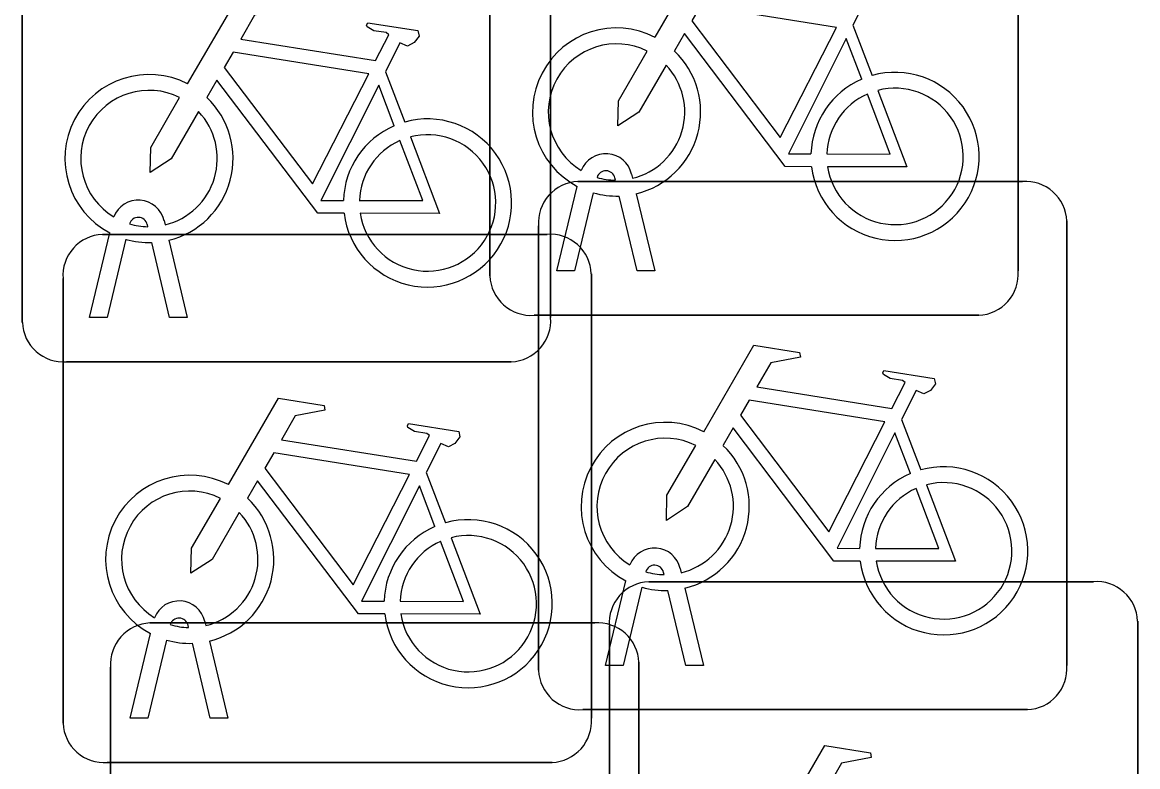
# Model space of a CAD drawing. Extents: x 162157 to 163165, y 378998 to 380775.
# Drawn here: x 162184.931 to 162187.041, y 379857.146 to 379858.554 of the extents above; entities that cross this region are included whole.
import ezdxf

# ---------------------------------------------------------------- set-up
doc = ezdxf.new("R2010")
doc.units = 0
doc.layers.add('IMGEO_Fietsenrek', color=7, linetype='Continuous')

msp = doc.modelspace()

# ---------------------------------------------------------------- linework, layer by layer
at = {"layer": 'IMGEO_Fietsenrek'}
for p, q in [((162185.8155, 379858.0739), (162185.8155, 379858.9148)), ((162185.8155, 379858.9148), (162185.8155, 379858.0739)), ((162186.8145, 379858.9241), (162186.8145, 379858.0832)), ((162186.8145, 379858.0832), (162186.8145, 379858.9241)), ((162185.9305, 379858.8361), (162185.9305, 379857.9952)), ((162185.9305, 379857.9952), (162185.9305, 379858.8361)), ((162184.9315, 379857.9859), (162184.9315, 379858.8268)), ((162184.9315, 379858.8268), (162184.9315, 379857.9859)), ((162186.5022, 379858.5482), (162186.5385, 379858.453)), ((162185.6182, 379858.4602), (162185.6545, 379858.365)), ((162186.0836, 379858.2664), (162186.0854, 379858.2585)), ((162185.9425, 379858.0833), (162185.9808, 379858.2433)), ((162185.9819, 379858.2525), (162186.8228, 379858.2525)), ((162186.8228, 379858.2525), (162185.9819, 379858.2525)), ((162186.0529, 379858.2549), (162186.0519, 379858.2592)), ((162186.0112, 379858.2311), (162185.9759, 379858.0833)), ((162186.094, 379858.0833), (162186.0601, 379858.225)), ((162186.0924, 379858.2293), (162186.1274, 379858.0833)), ((162185.1996, 379858.1784), (162185.2014, 379858.1705)), ((162186.9065, 379858.1781), (162186.9065, 379857.3372)), ((162186.9065, 379857.3372), (162186.9065, 379858.1781)), ((162185.1689, 379858.1669), (162185.1679, 379858.1712)), ((162185.9075, 379857.3279), (162185.9075, 379858.1688)), ((162185.9075, 379858.1688), (162185.9075, 379857.3279)), ((162185.0585, 379857.9953), (162185.0968, 379858.1553)), ((162185.0829, 379858.1525), (162185.9238, 379858.1525)), ((162185.9238, 379858.1525), (162185.0829, 379858.1525)), ((162185.1272, 379858.1431), (162185.0919, 379857.9953)), ((162185.21, 379857.9953), (162185.1761, 379858.137)), ((162185.2084, 379858.1413), (162185.2434, 379857.9953)), ((162185.9759, 379858.0833), (162185.9425, 379858.0833)), ((162186.0075, 379858.0781), (162186.0075, 379857.2372)), ((162186.0075, 379857.2372), (162186.0075, 379858.0781)), ((162186.1274, 379858.0833), (162186.094, 379858.0833)), ((162185.0085, 379857.2279), (162185.0085, 379858.0688)), ((162185.0085, 379858.0688), (162185.0085, 379857.2279)), ((162185.0919, 379857.9953), (162185.0585, 379857.9953)), ((162185.2434, 379857.9953), (162185.21, 379857.9953)), ((162186.7401, 379857.9995), (162185.8992, 379857.9995)), ((162185.8992, 379857.9995), (162186.7401, 379857.9995)), ((162185.8561, 379857.9115), (162185.0152, 379857.9115)), ((162185.0152, 379857.9115), (162185.8561, 379857.9115)), ((162186.5942, 379857.8022), (162186.6305, 379857.707)), ((162185.6952, 379857.7022), (162185.7315, 379857.607)), ((162186.1449, 379857.5089), (162186.1439, 379857.5132)), ((162186.1756, 379857.5204), (162186.1774, 379857.5125)), ((162186.0345, 379857.3373), (162186.0728, 379857.4973)), ((162186.1032, 379857.4851), (162186.0679, 379857.3373)), ((162186.1159, 379857.4955), (162186.9568, 379857.4955)), ((162186.9568, 379857.4955), (162186.1159, 379857.4955)), ((162186.1844, 379857.4833), (162186.2194, 379857.3373)), ((162186.186, 379857.3373), (162186.1521, 379857.479)), ((162185.1729, 379857.4175), (162186.0138, 379857.4175)), ((162186.0138, 379857.4175), (162185.1729, 379857.4175)), ((162185.2766, 379857.4204), (162185.2784, 379857.4125)), ((162187.0405, 379857.4211), (162187.0405, 379856.5802)), ((162187.0405, 379856.5802), (162187.0405, 379857.4211)), ((162185.1355, 379857.2373), (162185.1738, 379857.3973)), ((162185.2459, 379857.4089), (162185.2449, 379857.4132)), ((162186.0415, 379856.5709), (162186.0415, 379857.4118)), ((162186.0415, 379857.4118), (162186.0415, 379856.5709)), ((162185.2042, 379857.3851), (162185.1689, 379857.2373)), ((162185.287, 379857.2373), (162185.2531, 379857.379)), ((162185.2854, 379857.3833), (162185.3204, 379857.2373)), ((162185.0985, 379856.4929), (162185.0985, 379857.3338)), ((162185.0985, 379857.3338), (162185.0985, 379856.4929)), ((162186.0679, 379857.3373), (162186.0345, 379857.3373)), ((162186.0975, 379857.3431), (162186.0975, 379856.5022)), ((162186.0975, 379856.5022), (162186.0975, 379857.3431)), ((162186.2194, 379857.3373), (162186.186, 379857.3373)), ((162186.8321, 379857.2535), (162185.9912, 379857.2535)), ((162185.9912, 379857.2535), (162186.8321, 379857.2535)), ((162185.1689, 379857.2373), (162185.1355, 379857.2373)), ((162185.3204, 379857.2373), (162185.287, 379857.2373)), ((162185.9331, 379857.1535), (162185.0922, 379857.1535)), ((162185.0922, 379857.1535), (162185.9331, 379857.1535))]:
    msp.add_line(p, q, dxfattribs=at)
for points in [[(162186.1281, 379858.5252), (162186.2228, 379858.6887), (162186.309, 379858.6749), (162186.3107, 379858.6662), (162186.2546, 379858.6553), (162186.2284, 379858.61), (162186.4836, 379858.5692)], [(162186.4836, 379858.5692), (162186.5086, 379858.618), (162186.5035, 379858.622), (162186.4803, 379858.6257), (162186.4676, 379858.6332), (162186.4666, 379858.6363), (162186.4688, 379858.6409), (162186.5636, 379858.6258), (162186.5659, 379858.6155), (162186.5565, 379858.6031), (162186.5441, 379858.5967), (162186.5296, 379858.6029), (162186.5022, 379858.5482)], [(162185.2441, 379858.4372), (162185.3388, 379858.6007), (162185.425, 379858.5869), (162185.4267, 379858.5782), (162185.3706, 379858.5673), (162185.3444, 379858.522), (162185.5996, 379858.4812)], [(162186.4707, 379858.544), (162186.2139, 379858.585), (162186.1972, 379858.5562), (162186.3642, 379858.3359), (162186.4707, 379858.544)], [(162185.5996, 379858.4812), (162185.6246, 379858.53), (162185.6195, 379858.534), (162185.5963, 379858.5377), (162185.5836, 379858.5452), (162185.5826, 379858.5483), (162185.5848, 379858.5529), (162185.6796, 379858.5378), (162185.6819, 379858.5275), (162185.6725, 379858.5151), (162185.6601, 379858.5087), (162185.6456, 379858.5149), (162185.6182, 379858.4602)], [(162186.4238, 379858.2805), (162186.3741, 379858.2806), (162186.1834, 379858.5323), (162186.1644, 379858.4995)], [(162186.5187, 379858.446), (162186.4894, 379858.5228), (162186.38, 379858.3047), (162186.4227, 379858.3046)], [(162185.5867, 379858.456), (162185.3299, 379858.497), (162185.3132, 379858.4682), (162185.4802, 379858.2479), (162185.5867, 379858.456)], [(162186.1488, 379858.4727), (162186.0972, 379858.3835), (162186.0573, 379858.3575), (162186.0585, 379858.405), (162186.113, 379858.4992)], [(162185.5398, 379858.1925), (162185.4901, 379858.1926), (162185.2994, 379858.4443), (162185.2804, 379858.4115)], [(162185.6347, 379858.358), (162185.6054, 379858.4348), (162185.496, 379858.2167), (162185.5387, 379858.2166)], [(162185.2648, 379858.3847), (162185.2132, 379858.2955), (162185.1733, 379858.2695), (162185.1745, 379858.317), (162185.229, 379858.4112)], [(162186.4527, 379858.3045), (162186.5726, 379858.3043), (162186.5294, 379858.4179)], [(162186.5492, 379858.4248), (162186.6042, 379858.2802), (162186.4541, 379858.2805)], [(162185.5687, 379858.2165), (162185.6886, 379858.2163), (162185.6454, 379858.3299)], [(162185.6652, 379858.3368), (162185.7202, 379858.1922), (162185.5701, 379858.1925)], [(162186.2201, 379857.7792), (162186.3148, 379857.9427), (162186.401, 379857.9289), (162186.4027, 379857.9202), (162186.3466, 379857.9093), (162186.3204, 379857.864), (162186.5756, 379857.8232)], [(162186.5756, 379857.8232), (162186.6006, 379857.872), (162186.5955, 379857.876), (162186.5723, 379857.8797), (162186.5596, 379857.8872), (162186.5586, 379857.8903), (162186.5608, 379857.8949), (162186.6556, 379857.8798), (162186.6579, 379857.8695), (162186.6485, 379857.8571), (162186.6361, 379857.8507), (162186.6216, 379857.8569), (162186.5942, 379857.8022)], [(162185.3211, 379857.6792), (162185.4158, 379857.8427), (162185.502, 379857.8289), (162185.5037, 379857.8202), (162185.4476, 379857.8093), (162185.4214, 379857.764), (162185.6766, 379857.7232)], [(162186.5627, 379857.798), (162186.3059, 379857.839), (162186.2892, 379857.8102), (162186.4562, 379857.5899), (162186.5627, 379857.798)], [(162185.6766, 379857.7232), (162185.7016, 379857.772), (162185.6965, 379857.776), (162185.6733, 379857.7797), (162185.6606, 379857.7872), (162185.6596, 379857.7903), (162185.6618, 379857.7949), (162185.7566, 379857.7798), (162185.7589, 379857.7695), (162185.7495, 379857.7571), (162185.7371, 379857.7507), (162185.7226, 379857.7569), (162185.6952, 379857.7022)], [(162186.5158, 379857.5345), (162186.4661, 379857.5346), (162186.2754, 379857.7863), (162186.2564, 379857.7535)], [(162186.6107, 379857.7), (162186.5814, 379857.7768), (162186.472, 379857.5587), (162186.5147, 379857.5586)], [(162185.6637, 379857.698), (162185.4069, 379857.739), (162185.3902, 379857.7102), (162185.5572, 379857.4899), (162185.6637, 379857.698)], [(162186.2408, 379857.7267), (162186.1892, 379857.6375), (162186.1493, 379857.6115), (162186.1505, 379857.659), (162186.205, 379857.7532)], [(162185.6168, 379857.4345), (162185.5671, 379857.4346), (162185.3764, 379857.6863), (162185.3574, 379857.6535)], [(162185.7117, 379857.6), (162185.6824, 379857.6768), (162185.573, 379857.4587), (162185.6157, 379857.4586)], [(162186.5447, 379857.5585), (162186.6646, 379857.5583), (162186.6214, 379857.6719)], [(162186.6412, 379857.6788), (162186.6962, 379857.5342), (162186.5461, 379857.5345)], [(162185.3418, 379857.6267), (162185.2902, 379857.5375), (162185.2503, 379857.5115), (162185.2515, 379857.559), (162185.306, 379857.6532)], [(162185.6457, 379857.4585), (162185.7656, 379857.4583), (162185.7224, 379857.5719)], [(162185.7422, 379857.5788), (162185.7972, 379857.4342), (162185.6471, 379857.4345)], [(162186.3541, 379857.0222), (162186.4488, 379857.1857), (162186.535, 379857.1719), (162186.5367, 379857.1632), (162186.4806, 379857.1523), (162186.4544, 379857.107), (162186.7096, 379857.0662)]]:
    msp.add_lwpolyline(points, dxfattribs=at)
for centre, radius, start, end in [((162186.0551, 379858.3839), 0.159, 62.6766, 242.1369), ((162186.0551, 379858.3839), 0.129, 63.3192, 238.903), ((162186.0551, 379858.3839), 0.159, 283.5766, 46.6042), ((162186.0551, 379858.3839), 0.129, 283.6043, 43.4302), ((162185.1711, 379858.2959), 0.159, 62.6766, 242.1369), ((162186.5817, 379858.2999), 0.159, 187.0065, 105.7708), ((162186.5817, 379858.2999), 0.159, 113.3408, 178.3217), ((162185.1711, 379858.2959), 0.129, 63.3192, 238.903), ((162185.1711, 379858.2959), 0.159, 283.5766, 46.6042), ((162186.5817, 379858.2999), 0.129, 113.923, 177.9556), ((162186.5817, 379858.2999), 0.129, 188.6715, 104.5883), ((162185.1711, 379858.2959), 0.129, 283.6043, 43.4302), ((162185.6977, 379858.2119), 0.159, 187.0065, 105.7708), ((162185.6977, 379858.2119), 0.159, 113.3408, 178.3217), ((162185.6977, 379858.2119), 0.129, 113.923, 177.9556), ((162185.6977, 379858.2119), 0.129, 188.6715, 104.5883), ((162186.0349, 379858.2553), 0.0499, 12.8025, 158.6934), ((162186.0349, 379858.2553), 0.0174, 12.8025, 163.4502), ((162185.9852, 379858.1746), 0.0779, 92.4484, 184.2845), ((162185.9852, 379858.1746), 0.0779, 92.4484, 184.2845), ((162186.0551, 379858.3839), 0.129, 253.415, 269.0204), ((162186.8286, 379858.1748), 0.0779, 2.4484, 94.2845), ((162186.8286, 379858.1748), 0.0779, 2.4484, 94.2845), ((162186.0551, 379858.3839), 0.159, 253.9967, 271.7867), ((162185.1509, 379858.1673), 0.0499, 12.8025, 158.6934), ((162185.1509, 379858.1673), 0.0174, 12.8025, 163.4502), ((162185.1711, 379858.2959), 0.129, 253.415, 269.0204), ((162185.0862, 379858.0746), 0.0779, 92.4484, 184.2845), ((162185.0862, 379858.0746), 0.0779, 92.4484, 184.2845), ((162185.1711, 379858.2959), 0.159, 253.9967, 271.7867), ((162185.9296, 379858.0748), 0.0779, 2.4484, 94.2845), ((162185.9296, 379858.0748), 0.0779, 2.4484, 94.2845), ((162185.8934, 379858.0772), 0.0779, 182.4484, 274.2845), ((162185.8934, 379858.0772), 0.0779, 182.4484, 274.2845), ((162186.7368, 379858.0774), 0.0779, 272.4484, 4.2845), ((162186.7368, 379858.0774), 0.0779, 272.4484, 4.2845), ((162185.8528, 379857.9894), 0.0779, 272.4484, 4.2845), ((162185.8528, 379857.9894), 0.0779, 272.4484, 4.2845), ((162185.0094, 379857.9892), 0.0779, 182.4484, 274.2845), ((162185.0094, 379857.9892), 0.0779, 182.4484, 274.2845), ((162186.1471, 379857.6379), 0.159, 62.6766, 242.1369), ((162186.1471, 379857.6379), 0.129, 63.3192, 238.903), ((162186.1471, 379857.6379), 0.159, 283.5766, 46.6042), ((162186.1471, 379857.6379), 0.129, 283.6043, 43.4302), ((162186.6737, 379857.5539), 0.159, 187.0065, 105.7708), ((162185.2481, 379857.5379), 0.159, 62.6766, 242.1369), ((162186.6737, 379857.5539), 0.159, 113.3408, 178.3217), ((162186.6737, 379857.5539), 0.129, 113.923, 177.9556), ((162186.6737, 379857.5539), 0.129, 188.6715, 104.5883), ((162185.2481, 379857.5379), 0.129, 63.3192, 238.903), ((162185.2481, 379857.5379), 0.159, 283.5766, 46.6042), ((162185.2481, 379857.5379), 0.129, 283.6043, 43.4302), ((162185.7747, 379857.4539), 0.159, 187.0065, 105.7708), ((162185.7747, 379857.4539), 0.159, 113.3408, 178.3217), ((162185.7747, 379857.4539), 0.129, 113.923, 177.9556), ((162185.7747, 379857.4539), 0.129, 188.6715, 104.5883), ((162186.1269, 379857.5093), 0.0499, 12.8025, 158.6934), ((162186.1269, 379857.5093), 0.0174, 12.8025, 163.4502), ((162186.1471, 379857.6379), 0.129, 253.415, 269.0204), ((162186.1192, 379857.4176), 0.0779, 92.4484, 184.2845), ((162186.1192, 379857.4176), 0.0779, 92.4484, 184.2845), ((162186.1471, 379857.6379), 0.159, 253.9967, 271.7867), ((162186.9626, 379857.4178), 0.0779, 2.4484, 94.2845), ((162186.9626, 379857.4178), 0.0779, 2.4484, 94.2845), ((162185.2279, 379857.4093), 0.0499, 12.8025, 158.6934), ((162185.1762, 379857.3396), 0.0779, 92.4484, 184.2845), ((162185.1762, 379857.3396), 0.0779, 92.4484, 184.2845), ((162185.2279, 379857.4093), 0.0174, 12.8025, 163.4502), ((162186.0196, 379857.3398), 0.0779, 2.4484, 94.2845), ((162186.0196, 379857.3398), 0.0779, 2.4484, 94.2845), ((162185.2481, 379857.5379), 0.129, 253.415, 269.0204), ((162185.2481, 379857.5379), 0.159, 253.9967, 271.7867), ((162186.8288, 379857.3314), 0.0779, 272.4484, 4.2845), ((162186.8288, 379857.3314), 0.0779, 272.4484, 4.2845), ((162185.9854, 379857.3312), 0.0779, 182.4484, 274.2845), ((162185.9854, 379857.3312), 0.0779, 182.4484, 274.2845), ((162185.0864, 379857.2312), 0.0779, 182.4484, 274.2845), ((162185.0864, 379857.2312), 0.0779, 182.4484, 274.2845), ((162185.9298, 379857.2314), 0.0779, 272.4484, 4.2845), ((162185.9298, 379857.2314), 0.0779, 272.4484, 4.2845)]:
    msp.add_arc(centre, radius, start, end, dxfattribs=at)

doc.saveas('drawing.dxf')
